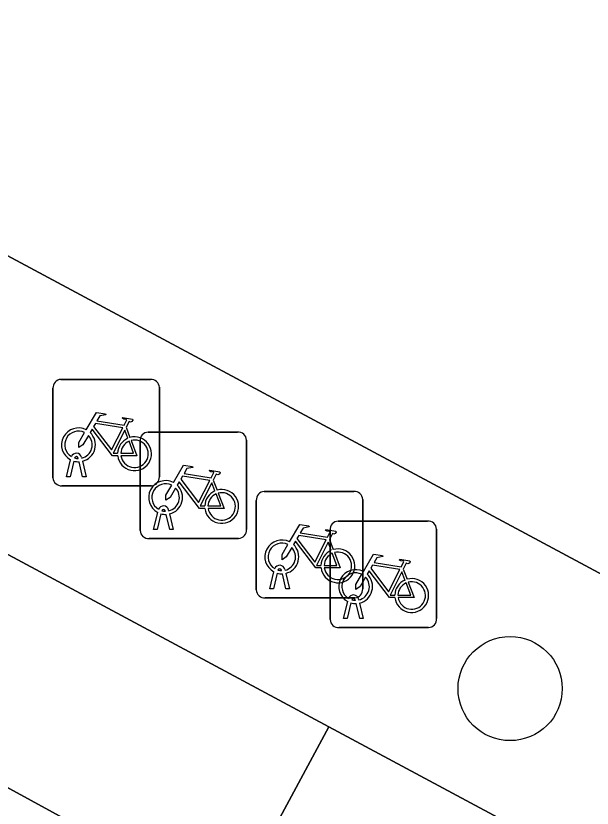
# Model space of a CAD drawing. Extents: x 159489 to 160304, y 383825 to 384531.
# Drawn here: x 159843.08 to 159848.49, y 384191.57 to 384199.01 of the extents above; entities that cross this region are included whole.
import ezdxf

# ---------------------------------------------------------------- set-up
doc = ezdxf.new("R2010")
doc.units = 0
for name, color, linetype in [('IMGEO_Boom', 7, 'Continuous'), ('IMGEO_Fietsenrek', 7, 'Continuous'), ('IMGEO_Parkeervlak_gesloten', 7, 'Continuous'), ('IMGEO_Rijbaan_lokaal_gesloten', 7, 'Continuous'), ('IMGEO_Voetpad_open', 7, 'Continuous')]:
    doc.layers.add(name, color=color, linetype=linetype)

msp = doc.modelspace()

# ---------------------------------------------------------------- linework, layer by layer
at = {"layer": 'IMGEO_Boom'}
msp.add_circle((159847.724, 384192.694), 0.4892, dxfattribs=at)
at = {"layer": 'IMGEO_Fietsenrek'}
for p, q in [((159843.5059, 384195.5985), (159844.3468, 384195.5985)), ((159844.3468, 384195.5985), (159843.5059, 384195.5985)), ((159843.4315, 384194.6739), (159843.4315, 384195.5148)), ((159843.4315, 384195.5148), (159843.4315, 384194.6739)), ((159844.4305, 384195.5241), (159844.4305, 384194.6832)), ((159844.4305, 384194.6832), (159844.4305, 384195.5241)), ((159844.1182, 384195.1482), (159844.1545, 384195.053)), ((159844.3239, 384195.1035), (159845.1648, 384195.1035)), ((159845.1648, 384195.1035), (159844.3239, 384195.1035)), ((159844.2495, 384194.1789), (159844.2495, 384195.0198)), ((159844.2495, 384195.0198), (159844.2495, 384194.1789)), ((159845.2485, 384195.0291), (159845.2485, 384194.1882)), ((159845.2485, 384194.1882), (159845.2485, 384195.0291)), ((159843.5585, 384194.6833), (159843.5968, 384194.8433)), ((159843.6272, 384194.8311), (159843.5919, 384194.6833)), ((159843.6689, 384194.8549), (159843.6679, 384194.8592)), ((159843.71, 384194.6833), (159843.6761, 384194.825)), ((159843.6996, 384194.8664), (159843.7014, 384194.8585)), ((159843.7084, 384194.8293), (159843.7434, 384194.6833)), ((159843.5919, 384194.6833), (159843.5585, 384194.6833)), ((159843.7434, 384194.6833), (159843.71, 384194.6833)), ((159844.3561, 384194.5995), (159843.5152, 384194.5995)), ((159843.5152, 384194.5995), (159844.3561, 384194.5995)), ((159844.9362, 384194.6532), (159844.9725, 384194.558)), ((159845.4149, 384194.5455), (159846.2558, 384194.5455)), ((159846.2558, 384194.5455), (159845.4149, 384194.5455)), ((159845.3405, 384193.6209), (159845.3405, 384194.4618)), ((159845.3405, 384194.4618), (159845.3405, 384193.6209)), ((159846.3395, 384194.4711), (159846.3395, 384193.6302)), ((159846.3395, 384193.6302), (159846.3395, 384194.4711)), ((159844.3765, 384194.1883), (159844.4148, 384194.3483)), ((159844.4452, 384194.3361), (159844.4099, 384194.1883)), ((159844.4869, 384194.3599), (159844.4859, 384194.3642)), ((159844.528, 384194.1883), (159844.4941, 384194.33)), ((159844.5176, 384194.3714), (159844.5194, 384194.3635)), ((159844.5264, 384194.3343), (159844.5614, 384194.1883)), ((159846.1079, 384194.2665), (159846.9488, 384194.2665)), ((159846.9488, 384194.2665), (159846.1079, 384194.2665)), ((159844.4099, 384194.1883), (159844.3765, 384194.1883)), ((159844.5614, 384194.1883), (159844.528, 384194.1883)), ((159846.0335, 384193.3419), (159846.0335, 384194.1828)), ((159846.0335, 384194.1828), (159846.0335, 384193.3419)), ((159847.0325, 384194.1921), (159847.0325, 384193.3512)), ((159847.0325, 384193.3512), (159847.0325, 384194.1921)), ((159845.1741, 384194.1045), (159844.3332, 384194.1045)), ((159844.3332, 384194.1045), (159845.1741, 384194.1045)), ((159846.0272, 384194.0952), (159846.0635, 384194)), ((159845.4675, 384193.6303), (159845.5058, 384193.7903)), ((159845.5779, 384193.8019), (159845.5769, 384193.8062)), ((159845.6086, 384193.8134), (159845.6104, 384193.8055)), ((159846.7202, 384193.8162), (159846.7565, 384193.721)), ((159845.5362, 384193.7781), (159845.5009, 384193.6303)), ((159845.619, 384193.6303), (159845.5851, 384193.772)), ((159845.6174, 384193.7763), (159845.6524, 384193.6303)), ((159845.5009, 384193.6303), (159845.4675, 384193.6303)), ((159845.6524, 384193.6303), (159845.619, 384193.6303)), ((159846.2651, 384193.5465), (159845.4242, 384193.5465)), ((159845.4242, 384193.5465), (159846.2651, 384193.5465)), ((159846.1605, 384193.3513), (159846.1988, 384193.5113)), ((159846.2292, 384193.4991), (159846.1939, 384193.3513)), ((159846.2709, 384193.5229), (159846.2699, 384193.5272)), ((159846.312, 384193.3513), (159846.2781, 384193.493)), ((159846.3016, 384193.5344), (159846.3034, 384193.5265)), ((159846.3104, 384193.4973), (159846.3454, 384193.3513)), ((159846.1939, 384193.3513), (159846.1605, 384193.3513)), ((159846.3454, 384193.3513), (159846.312, 384193.3513)), ((159846.9581, 384193.2675), (159846.1172, 384193.2675)), ((159846.1172, 384193.2675), (159846.9581, 384193.2675))]:
    msp.add_line(p, q, dxfattribs=at)
for points in [[(159843.7441, 384195.1252), (159843.8388, 384195.2887), (159843.925, 384195.2749), (159843.9267, 384195.2662), (159843.8706, 384195.2553), (159843.8444, 384195.21), (159844.0996, 384195.1692)], [(159844.0996, 384195.1692), (159844.1246, 384195.218), (159844.1195, 384195.222), (159844.0963, 384195.2257), (159844.0836, 384195.2332), (159844.0826, 384195.2363), (159844.0848, 384195.2409), (159844.1796, 384195.2258), (159844.1819, 384195.2155), (159844.1725, 384195.2031), (159844.1601, 384195.1967), (159844.1456, 384195.2029), (159844.1182, 384195.1482)], [(159844.0398, 384194.8805), (159843.9901, 384194.8806), (159843.7994, 384195.1323), (159843.7804, 384195.0995)], [(159844.0867, 384195.144), (159843.8299, 384195.185), (159843.8132, 384195.1562), (159843.9802, 384194.9359), (159844.0867, 384195.144)], [(159844.1347, 384195.046), (159844.1054, 384195.1228), (159843.996, 384194.9047), (159844.0387, 384194.9046)], [(159843.7648, 384195.0727), (159843.7132, 384194.9835), (159843.6733, 384194.9575), (159843.6745, 384195.005), (159843.729, 384195.0992)], [(159844.0687, 384194.9045), (159844.1886, 384194.9043), (159844.1454, 384195.0179)], [(159844.1652, 384195.0248), (159844.2202, 384194.8802), (159844.0701, 384194.8805)], [(159844.5621, 384194.6302), (159844.6568, 384194.7937), (159844.743, 384194.7799), (159844.7447, 384194.7712), (159844.6886, 384194.7603), (159844.6624, 384194.715), (159844.9176, 384194.6742)], [(159844.9047, 384194.649), (159844.6479, 384194.69), (159844.6312, 384194.6612), (159844.7982, 384194.4409), (159844.9047, 384194.649)], [(159844.9176, 384194.6742), (159844.9426, 384194.723), (159844.9375, 384194.727), (159844.9143, 384194.7307), (159844.9016, 384194.7382), (159844.9006, 384194.7413), (159844.9028, 384194.7459), (159844.9976, 384194.7308), (159844.9999, 384194.7205), (159844.9905, 384194.7081), (159844.9781, 384194.7017), (159844.9636, 384194.7079), (159844.9362, 384194.6532)], [(159844.5828, 384194.5777), (159844.5312, 384194.4885), (159844.4913, 384194.4625), (159844.4925, 384194.51), (159844.547, 384194.6042)], [(159844.8578, 384194.3855), (159844.8081, 384194.3856), (159844.6174, 384194.6373), (159844.5984, 384194.6045)], [(159844.9527, 384194.551), (159844.9234, 384194.6278), (159844.814, 384194.4097), (159844.8567, 384194.4096)], [(159844.8867, 384194.4095), (159845.0066, 384194.4093), (159844.9634, 384194.5229)], [(159844.9832, 384194.5298), (159845.0382, 384194.3852), (159844.8881, 384194.3855)], [(159845.6531, 384194.0722), (159845.7478, 384194.2357), (159845.834, 384194.2219), (159845.8357, 384194.2132), (159845.7796, 384194.2023), (159845.7534, 384194.157), (159846.0086, 384194.1162)], [(159846.0086, 384194.1162), (159846.0336, 384194.165), (159846.0285, 384194.169), (159846.0053, 384194.1727), (159845.9926, 384194.1802), (159845.9916, 384194.1833), (159845.9938, 384194.1879), (159846.0886, 384194.1728), (159846.0909, 384194.1625), (159846.0815, 384194.1501), (159846.0691, 384194.1437), (159846.0546, 384194.1499), (159846.0272, 384194.0952)], [(159845.9488, 384193.8275), (159845.8991, 384193.8276), (159845.7084, 384194.0793), (159845.6894, 384194.0465)], [(159845.9957, 384194.091), (159845.7389, 384194.132), (159845.7222, 384194.1032), (159845.8892, 384193.8829), (159845.9957, 384194.091)], [(159845.6738, 384194.0197), (159845.6222, 384193.9305), (159845.5823, 384193.9045), (159845.5835, 384193.952), (159845.638, 384194.0462)], [(159846.0437, 384193.993), (159846.0144, 384194.0698), (159845.905, 384193.8517), (159845.9477, 384193.8516)], [(159845.9777, 384193.8515), (159846.0976, 384193.8513), (159846.0544, 384193.9649)], [(159846.0742, 384193.9718), (159846.1292, 384193.8272), (159845.9791, 384193.8275)], [(159846.3461, 384193.7932), (159846.4408, 384193.9567), (159846.527, 384193.9429), (159846.5287, 384193.9342), (159846.4726, 384193.9233), (159846.4464, 384193.878), (159846.7016, 384193.8372)], [(159846.6887, 384193.812), (159846.4319, 384193.853), (159846.4152, 384193.8242), (159846.5822, 384193.6039), (159846.6887, 384193.812)], [(159846.7016, 384193.8372), (159846.7266, 384193.886), (159846.7215, 384193.89), (159846.6983, 384193.8937), (159846.6856, 384193.9012), (159846.6846, 384193.9043), (159846.6868, 384193.9089), (159846.7816, 384193.8938), (159846.7839, 384193.8835), (159846.7745, 384193.8711), (159846.7621, 384193.8647), (159846.7476, 384193.8709), (159846.7202, 384193.8162)], [(159846.6418, 384193.5485), (159846.5921, 384193.5486), (159846.4014, 384193.8003), (159846.3824, 384193.7675)], [(159846.7367, 384193.714), (159846.7074, 384193.7908), (159846.598, 384193.5727), (159846.6407, 384193.5726)], [(159846.3668, 384193.7407), (159846.3152, 384193.6515), (159846.2753, 384193.6255), (159846.2765, 384193.673), (159846.331, 384193.7672)], [(159846.6707, 384193.5725), (159846.7906, 384193.5723), (159846.7474, 384193.6859)], [(159846.7672, 384193.6928), (159846.8222, 384193.5482), (159846.6721, 384193.5485)]]:
    msp.add_lwpolyline(points, dxfattribs=at)
for centre, radius, start, end in [((159843.5092, 384195.5206), 0.0779, 92.4484, 184.28452), ((159843.5092, 384195.5206), 0.0779, 92.4484, 184.28452), ((159844.3526, 384195.5208), 0.0779, 2.4484, 94.28452), ((159844.3526, 384195.5208), 0.0779, 2.4484, 94.28452), ((159843.6711, 384194.9839), 0.159, 62.67661, 242.13685), ((159843.6711, 384194.9839), 0.129, 63.31916, 238.90302), ((159843.6711, 384194.9839), 0.129, 283.60429, 43.43025), ((159843.6711, 384194.9839), 0.159, 283.5766, 46.60424), ((159844.1977, 384194.8999), 0.159, 113.3408, 178.32165), ((159844.1977, 384194.8999), 0.159, 187.0065, 105.77075), ((159844.3272, 384195.0256), 0.0779, 92.4484, 184.28452), ((159844.3272, 384195.0256), 0.0779, 92.4484, 184.28452), ((159845.1706, 384195.0258), 0.0779, 2.4484, 94.28452), ((159845.1706, 384195.0258), 0.0779, 2.4484, 94.28452), ((159844.1977, 384194.8999), 0.129, 113.92302, 177.95563), ((159844.1977, 384194.8999), 0.129, 188.67146, 104.58832), ((159843.6509, 384194.8553), 0.0499, 12.8025, 158.69338), ((159843.6711, 384194.9839), 0.159, 253.99666, 271.78671), ((159843.6509, 384194.8553), 0.0174, 12.8025, 163.45023), ((159843.6711, 384194.9839), 0.129, 253.41502, 269.02044), ((159843.5094, 384194.6772), 0.0779, 182.4484, 274.28452), ((159843.5094, 384194.6772), 0.0779, 182.4484, 274.28452), ((159844.3528, 384194.6774), 0.0779, 272.4484, 4.28452), ((159844.3528, 384194.6774), 0.0779, 272.4484, 4.28452), ((159844.4891, 384194.4889), 0.159, 62.67661, 242.13685), ((159844.4891, 384194.4889), 0.129, 63.31916, 238.90302), ((159844.4891, 384194.4889), 0.159, 283.5766, 46.60424), ((159844.4891, 384194.4889), 0.129, 283.60429, 43.43025), ((159845.0157, 384194.4049), 0.159, 113.3408, 178.32165), ((159845.0157, 384194.4049), 0.159, 187.0065, 105.77075), ((159845.0157, 384194.4049), 0.129, 113.92302, 177.95563), ((159845.0157, 384194.4049), 0.129, 188.67146, 104.58832), ((159845.4182, 384194.4676), 0.0779, 92.4484, 184.28452), ((159845.4182, 384194.4676), 0.0779, 92.4484, 184.28452), ((159846.2616, 384194.4678), 0.0779, 2.4484, 94.28452), ((159846.2616, 384194.4678), 0.0779, 2.4484, 94.28452), ((159844.4689, 384194.3603), 0.0499, 12.8025, 158.69338), ((159844.4689, 384194.3603), 0.0174, 12.8025, 163.45023), ((159844.4891, 384194.4889), 0.159, 253.99666, 271.78671), ((159844.4891, 384194.4889), 0.129, 253.41502, 269.02044), ((159846.1112, 384194.1886), 0.0779, 92.4484, 184.28452), ((159846.1112, 384194.1886), 0.0779, 92.4484, 184.28452), ((159846.9546, 384194.1888), 0.0779, 2.4484, 94.28452), ((159846.9546, 384194.1888), 0.0779, 2.4484, 94.28452), ((159844.3274, 384194.1822), 0.0779, 182.4484, 274.28452), ((159844.3274, 384194.1822), 0.0779, 182.4484, 274.28452), ((159845.1708, 384194.1824), 0.0779, 272.4484, 4.28452), ((159845.1708, 384194.1824), 0.0779, 272.4484, 4.28452), ((159845.5801, 384193.9309), 0.159, 62.67661, 242.13685), ((159845.5801, 384193.9309), 0.129, 63.31916, 238.90302), ((159845.5801, 384193.9309), 0.129, 283.60429, 43.43025), ((159845.5801, 384193.9309), 0.159, 283.5766, 46.60424), ((159846.1067, 384193.8469), 0.159, 187.0065, 105.77075), ((159846.1067, 384193.8469), 0.159, 113.3408, 178.32165), ((159846.1067, 384193.8469), 0.129, 113.92302, 177.95563), ((159846.1067, 384193.8469), 0.129, 188.67146, 104.58832), ((159845.5599, 384193.8023), 0.0499, 12.8025, 158.69338), ((159845.5599, 384193.8023), 0.0174, 12.8025, 163.45023), ((159845.5801, 384193.9309), 0.129, 253.41502, 269.02044), ((159846.2731, 384193.6519), 0.159, 62.67661, 242.13685), ((159846.2731, 384193.6519), 0.129, 63.31916, 238.90302), ((159845.5801, 384193.9309), 0.159, 253.99666, 271.78671), ((159846.2731, 384193.6519), 0.129, 283.60429, 43.43025), ((159846.2731, 384193.6519), 0.159, 283.5766, 46.60424), ((159846.7997, 384193.5679), 0.159, 113.3408, 178.32165), ((159846.7997, 384193.5679), 0.159, 187.0065, 105.77075), ((159846.2618, 384193.6244), 0.0779, 272.4484, 4.28452), ((159846.2618, 384193.6244), 0.0779, 272.4484, 4.28452), ((159846.7997, 384193.5679), 0.129, 113.92302, 177.95563), ((159846.7997, 384193.5679), 0.129, 188.67146, 104.58832), ((159845.4184, 384193.6242), 0.0779, 182.4484, 274.28452), ((159845.4184, 384193.6242), 0.0779, 182.4484, 274.28452), ((159846.2529, 384193.5233), 0.0499, 12.8025, 158.69338), ((159846.2731, 384193.6519), 0.159, 253.99666, 271.78671), ((159846.2529, 384193.5233), 0.0174, 12.8025, 163.45023), ((159846.2731, 384193.6519), 0.129, 253.41502, 269.02044), ((159846.1114, 384193.3452), 0.0779, 182.4484, 274.28452), ((159846.1114, 384193.3452), 0.0779, 182.4484, 274.28452), ((159846.9548, 384193.3454), 0.0779, 272.4484, 4.28452), ((159846.9548, 384193.3454), 0.0779, 272.4484, 4.28452)]:
    msp.add_arc(centre, radius, start, end, dxfattribs=at)
at = {"layer": 'IMGEO_Parkeervlak_gesloten'}
msp.add_lwpolyline([(159846.022, 384192.335), (159841.233, 384194.906), (159840.317, 384193.232), (159845.099, 384190.617)], close=True, dxfattribs=at)
at = {"layer": 'IMGEO_Rijbaan_lokaal_gesloten'}
msp.add_lwpolyline([(159888.635, 384169.463), (159880.668, 384173.736), (159870.224, 384179.343), (159869.351, 384177.716), (159864.651, 384180.238), (159854.862, 384185.494), (159850.002, 384188.102), (159850.876, 384189.729), (159846.022, 384192.335), (159845.099, 384190.617), (159840.317, 384193.232), (159841.233, 384194.906), (159830.635, 384200.595), (159829.761, 384198.968), (159810.412, 384209.355), (159811.286, 384210.982)], dxfattribs=at)
at = {"layer": 'IMGEO_Voetpad_open'}
for points in [[(159890.081, 384178.186), (159789.088, 384232.417), (159786.238, 384227.228), (159886.537, 384173.398), (159887.304, 384172.975)], [(159890.081, 384178.186), (159887.304, 384172.975), (159886.537, 384173.398), (159786.238, 384227.228), (159789.088, 384232.417)]]:
    msp.add_lwpolyline(points, close=True, dxfattribs=at)
msp.add_lwpolyline([(159786.709, 384224.175), (159811.286, 384210.982), (159830.635, 384200.595), (159841.233, 384194.906), (159846.022, 384192.335), (159850.876, 384189.729), (159870.224, 384179.343), (159880.668, 384173.736), (159888.635, 384169.463), (159893.253, 384178.177), (159891.472, 384180.7), (159875.43, 384189.271), (159875.566, 384189.534), (159875.806, 384189.41), (159876.265, 384190.214), (159850.676, 384203.98), (159832.355, 384213.828), (159806.759, 384227.581)], dxfattribs=at)

doc.saveas('drawing.dxf')
